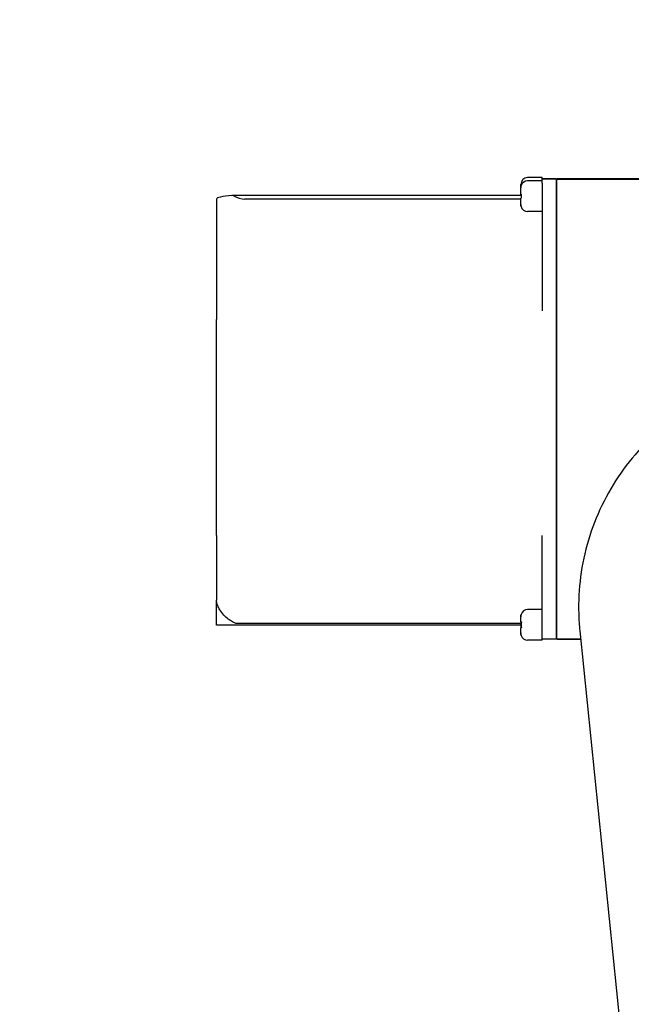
# Model space of a CAD drawing. Header units: inches. Extents: x 18 to 846, y -44 to 561.
# Tile 299 of 637: x 289.14 to 294.54, y 489.5 to 498.19. Entities that reach past the tile are written whole.
import ezdxf

# ---------------------------------------------------------------- set-up
doc = ezdxf.new("R2010")
doc.units = ezdxf.units.IN
doc.header["$LTSCALE"] = 24
doc.header["$MEASUREMENT"] = 0
doc.layers.add('Dimension (ANSI)', color=7, linetype='Continuous', lineweight=25)
doc.layers.add('Visible (ANSI)', color=7, linetype='Continuous', lineweight=30)
doc.styles.add('Note Text (ANSI)', font='tahoma.ttf')
doc.dimstyles.new('SB Fraction-16 (ANSI)', dxfattribs={"dimscale": 24, "dimtxt": 0.125, "dimasz": 0.098425, "dimexe": 0.125, "dimexo": 0.0625, "dimgap": 0.031496, "dimtad": 0, "dimtih": 1, "dimtoh": 1, "dimdec": 4, "dimrnd": 1e-08, "dimzin": 0, "dimdsep": 46, "dimlunit": 5, "dimtxsty": 'Note Text (ANSI)', "dimcen": 0.09, "dimdle": 0.393701, "dimclrd": 256, "dimclre": 256, "dimclrt": 256, "dimadec": 0, "dimazin": 3, "dimtfac": 0.96, "dimtofl": 0, "dimtmove": 0, "dimatfit": 3, "dimfxl": 1, "dimfrac": 2, "dimtolj": 1, "dimtzin": 12, "dimlwd": -1, "dimlwe": -1, "dimarcsym": 0})

# ---------------------------------------------------------------- blocks, each defined once
blk = doc.blocks.new('*D18')
at = {"layer": 'Defpoints', "color": 0, "transparency": 16777216}
for p in [(349.6784, 522.0867), (260.8595, 408.0867), (349.6784, 408.0867)]:
    blk.add_point(p, dxfattribs=at)
at = {"layer": 'Dimension (ANSI)', "transparency": 16777216}
for p, q in [((348.1784, 522.0867), (257.8595, 522.0867)), ((260.8595, 519.7245), (260.8595, 464.3476)), ((260.8595, 410.4489), (260.8595, 459.8257)), ((348.1784, 408.0867), (257.8595, 408.0867))]:
    blk.add_line(p, q, dxfattribs=at)
for points in [[(260.4658, 519.7245), (261.2532, 519.7245), (260.8595, 522.0867)], [(260.4658, 410.4489), (261.2532, 410.4489), (260.8595, 408.0867)]]:
    blk.add_solid(points, dxfattribs=at)
at = {"layer": 'Dimension (ANSI)', "transparency": 16777216, "insert": (257.7598, 463.5917), "char_height": 3, "attachment_point": 1, "style": 'Note Text (ANSI)'}
blk.add_mtext('\\A1;114', dxfattribs=at)

msp = doc.modelspace()

# ---------------------------------------------------------------- linework, layer by layer
at = {"layer": 'Visible (ANSI)'}
for p, q in [((293.56317, 496.70072), (293.56317, 496.7328)), ((293.75067, 496.7928), (293.62317, 496.7928)), ((293.75067, 496.76323), (293.62317, 496.76323)), ((293.75067, 496.7828), (293.75067, 496.7928)), ((293.87567, 496.7828), (293.75067, 496.7828)), ((293.75067, 496.77863), (293.75067, 496.7828)), ((293.75067, 496.74274), (293.75067, 496.77863)), ((293.87567, 496.77863), (293.75067, 496.77863)), ((293.75067, 496.74274), (293.75067, 495.61798)), ((293.87567, 496.7828), (293.87567, 496.77863)), ((293.87567, 496.77863), (293.87567, 496.74274)), ((293.88067, 496.75299), (293.87567, 496.75299)), ((293.88067, 496.74881), (293.87567, 496.74881)), ((293.87567, 496.74274), (293.87567, 492.75532)), ((293.88067, 496.77863), (293.88067, 496.7828)), ((296.13067, 496.7828), (293.88067, 496.7828)), ((293.88067, 496.74274), (293.88067, 496.77863)), ((293.88067, 496.77863), (296.13067, 496.77863)), ((293.88067, 492.75532), (293.88067, 496.74274)), ((293.56317, 496.70068), (293.56317, 496.70072)), ((293.56317, 496.64739), (293.56317, 496.70068)), ((293.56317, 496.64739), (293.56588, 496.64739)), ((293.56317, 496.63368), (293.56317, 496.64739)), ((293.56645, 496.72281), (293.56717, 496.72281)), ((290.87567, 496.603), (290.87567, 495.54079)), ((293.56534, 496.63368), (291.01579, 496.63368)), ((293.56317, 496.6032), (291.12567, 496.6032)), ((293.56575, 496.61127), (293.56317, 496.61127)), ((293.56317, 496.55578), (293.56317, 496.61127)), ((293.56317, 496.55574), (293.56317, 496.55578)), ((293.56571, 496.53799), (293.56514, 496.53799)), ((293.75067, 496.49323), (293.62317, 496.49323)), ((290.87567, 493.63481), (290.87567, 495.54079)), ((290.87567, 493.63481), (290.87567, 493.0648)), ((293.75067, 492.79188), (293.75067, 493.63418)), ((290.87567, 492.8414), (290.87567, 493.0648)), ((293.56317, 492.91667), (293.56317, 492.91779)), ((293.56317, 492.87302), (293.56317, 492.91667)), ((293.56534, 492.93631), (293.56622, 492.93631)), ((293.75067, 492.9803), (293.62317, 492.9803)), ((293.5655, 492.8414), (290.87567, 492.8414)), ((293.56567, 492.8565), (291.05567, 492.8565)), ((293.56317, 492.87302), (293.56885, 492.87302)), ((293.5687, 492.81876), (293.56317, 492.81876)), ((293.56317, 492.77394), (293.56317, 492.81876)), ((293.56317, 492.77282), (293.56317, 492.77394)), ((293.56317, 492.77278), (293.56317, 492.77282)), ((293.56687, 492.75238), (293.56591, 492.75238)), ((293.75067, 492.7103), (293.75067, 492.79188)), ((293.87567, 492.75532), (293.87567, 492.72052)), ((293.88067, 492.7504), (293.87567, 492.7504)), ((293.88067, 492.75012), (293.87567, 492.75012)), ((293.88067, 492.72052), (293.88067, 492.75532)), ((294.08391, 492.79155), (295.22521, 481.64554)), ((293.75067, 492.7103), (293.62317, 492.7103)), ((293.87567, 492.72052), (293.75067, 492.72052)), ((293.87567, 492.7203), (293.75067, 492.7203)), ((293.87567, 492.72052), (293.87567, 492.7203)), ((293.88067, 492.7203), (293.88067, 492.72052)), ((294.09118, 492.72052), (293.88067, 492.72052)), ((293.88067, 492.7203), (294.09121, 492.7203))]:
    msp.add_line(p, q, dxfattribs=at)
for centre, start, end in [((293.62317, 496.7328), 90, 180), ((293.62317, 496.70323), 90, 160.954492), ((293.62317, 496.55323), 194.708051, 270), ((293.62317, 492.9203), 90, 164.525666), ((293.62317, 492.7703), 197.385504, 270)]:
    msp.add_arc(centre, 0.06, start, end, dxfattribs=at)
for centre, major_axis, ratio, start_param in [((291.12567, 496.603), (-0.25, 0), 0.1372942, 5.1889808), ((291.12567, 496.96413), (0, -0.36093), 0.6926566, 5.8874894)]:
    msp.add_ellipse(centre, major_axis=major_axis, ratio=ratio, start_param=start_param, end_param=6.2831853, dxfattribs=at)
for points in [[(293.56717, 496.72281), (293.56466, 496.716), (293.56317, 496.70776), (293.56317, 496.70068)], [(293.56317, 496.70072), (293.56317, 496.70778), (293.56465, 496.71601), (293.56716, 496.72281)], [(293.56317, 496.55578), (293.56317, 496.55015), (293.56411, 496.5438), (293.56571, 496.53799)], [(293.56571, 496.53799), (293.5641, 496.54378), (293.56317, 496.55013), (293.56317, 496.55574)], [(293.56622, 492.93631), (293.56429, 492.93002), (293.56317, 492.9229), (293.56317, 492.91667)], [(293.56317, 492.91779), (293.56317, 492.92366), (293.56419, 492.93032), (293.56594, 492.93631)], [(293.56584, 492.81876), (293.56515, 492.82645), (293.56487, 492.83412), (293.5648, 492.8414)], [(293.56317, 492.77394), (293.56317, 492.76706), (293.56453, 492.7591), (293.56687, 492.75238)], [(293.56657, 492.75238), (293.56443, 492.75883), (293.56317, 492.76631), (293.56317, 492.77282)], [(293.56656, 492.75238), (293.56442, 492.75882), (293.56317, 492.76629), (293.56317, 492.77278)]]:
    msp.add_open_spline(points, degree=3, dxfattribs=at)
for points, knots in [([(293.56588, 496.64739), (293.56545, 496.64082), (293.56529, 496.63436), (293.56529, 496.62823), (293.56529, 496.62279), (293.56542, 496.61708), (293.56575, 496.61127)], [1.188961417, 1.188961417, 1.188961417, 1.188961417, 1.235660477, 1.235660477, 1.235660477, 1.277135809, 1.277135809, 1.277135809, 1.277135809]), ([(291.02931, 496.63109), (291.02845, 496.63161), (291.02742, 496.63204), (291.02263, 496.63352), (291.01775, 496.63388), (291.01184, 496.63356), (291.01141, 496.63353), (291.01098, 496.6335)], [1.133466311, 1.133466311, 1.133466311, 1.133466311, 1.155438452, 1.155438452, 1.224953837, 1.224953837, 1.230297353, 1.230297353, 1.230297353, 1.230297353]), ([(296.13568, 495.06405), (295.91568, 495.06405), (295.69572, 495.02856), (295.27805, 494.89015), (295.08042, 494.78727), (294.7275, 494.52451), (294.57227, 494.36468), (294.31992, 494.00425), (294.22285, 493.8037), (294.0967, 493.38219), (294.06764, 493.1613), (294.07552, 492.89135), (294.07881, 492.84136), (294.08391, 492.79155)], [1.5707963, 1.5707963, 1.5707963, 1.5707963, 1.8907999, 1.8907999, 2.2108027, 2.2108027, 2.5308037, 2.5308037, 2.8508025, 2.8508025, 3.1707995, 3.1707995, 3.2436282, 3.2436282, 3.2436282, 3.2436282]), ([(291.05567, 492.8565), (291.05322, 492.8565), (291.05146, 492.85692), (291.04814, 492.85778), (291.04664, 492.85828), (291.04213, 492.85987), (291.03926, 492.86105), (291.0304, 492.86492), (291.02431, 492.86792), (291.00559, 492.87814), (290.99218, 492.88678), (290.96603, 492.90694), (290.95285, 492.91874), (290.92787, 492.94557), (290.91605, 492.96056), (290.8982, 492.98921), (290.89121, 493.00277), (290.88105, 493.02894), (290.87789, 493.04155), (290.87597, 493.05631), (290.87568, 493.06073), (290.87567, 493.0648)], [1.20266776, 1.20266776, 1.20266776, 1.20266776, 1.22134177, 1.22134177, 1.24001578, 1.24001578, 1.2773638, 1.2773638, 1.35205984, 1.35205984, 1.50145191, 1.50145191, 1.65084399, 1.65084399, 1.80023607, 1.80023607, 1.90876096, 1.90876096, 2.01728585, 2.01728585, 2.06369857, 2.06369857, 2.06369857, 2.06369857]), ([(293.56669, 492.81876), (293.56578, 492.82783), (293.56547, 492.83689), (293.56547, 492.8453), (293.56547, 492.85408), (293.56581, 492.86356), (293.56681, 492.87302)], [1.16476129, 1.16476129, 1.16476129, 1.16476129, 1.22888495, 1.22888495, 1.22888495, 1.2957824, 1.2957824, 1.2957824, 1.2957824]), ([(293.56885, 492.87302), (293.56764, 492.86358), (293.56718, 492.85408), (293.56718, 492.8453), (293.56718, 492.83689), (293.5676, 492.82781), (293.5687, 492.81876)], [1.10418952, 1.10418952, 1.10418952, 1.10418952, 1.17109762, 1.17109762, 1.17109762, 1.23522495, 1.23522495, 1.23522495, 1.23522495])]:
    msp.add_open_spline(points, degree=3, knots=knots, dxfattribs=at)

# ---------------------------------------------------------------- dimensions: what is measured, and where the dimension line sits
at = {"layer": 'Dimension (ANSI)'}
dim = msp.add_linear_dim(base=(260.85953, 408.08668), p1=(349.67843, 522.08668), p2=(349.67843, 408.08668), angle=90, dimstyle='SB Fraction-16 (ANSI)', override={"dimgap": 0.031496, "dimdec": 4, "dimtol": 0, "dimlim": 0, "dimtp": 0, "dimtm": 0, "dimtdec": 2, "dimatfit": 1}, dxfattribs=at)
dim.commit()
dim.dimension.update_dxf_attribs({"geometry": '*D18', "text_midpoint": (260.85953, 462.08668), "dimtype": 160})

doc.saveas('drawing.dxf')
